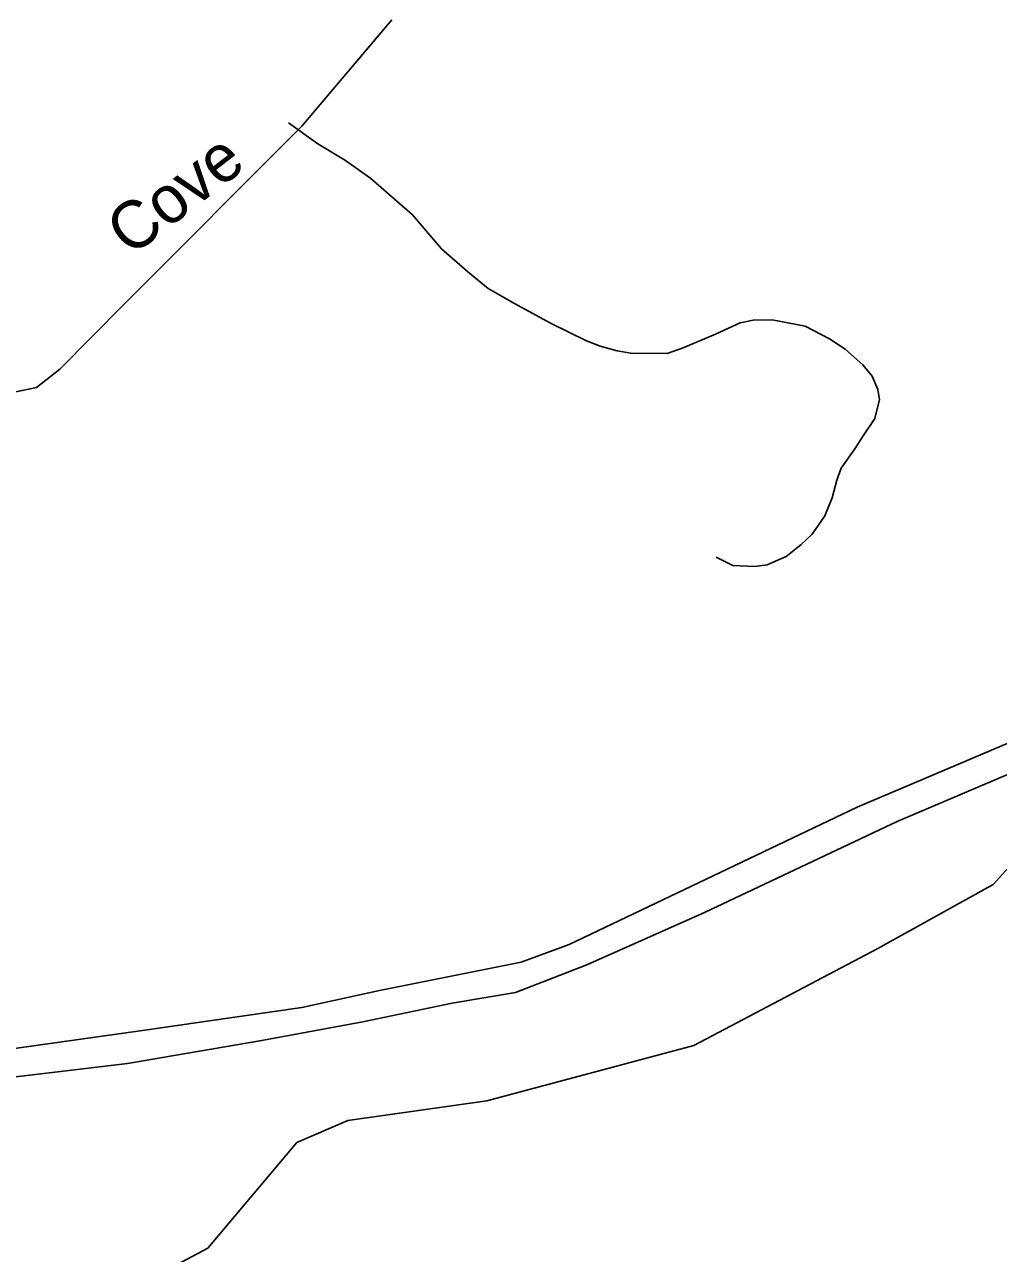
# Model space of a CAD drawing. Extents: x 990631 to 1056237, y 535999 to 585651.
# Drawn here: x 1012942 to 1014890, y 561049 to 563508 of the extents above; entities that cross this region are included whole.
import ezdxf

# ---------------------------------------------------------------- set-up
doc = ezdxf.new("R2010")
doc.units = 0
for name, color, linetype in [('Exist Hydrographic Creek Single Shore', 7, 'Continuous'), ('Exist Road Non-System Type 51', 7, 'Continuous'), ('Exist Road Primary Interstate Divided Center Attributed', 7, 'Continuous'), ('Exist Road Secondary Type 51 Attributed', 7, 'Continuous'), ('Exist Road Secondary Type 51 Label', 7, 'Continuous')]:
    doc.layers.add(name, color=color, linetype=linetype)

msp = doc.modelspace()

# ---------------------------------------------------------------- linework, layer by layer
at = {"layer": 'Exist Hydrographic Creek Single Shore'}
msp.add_lwpolyline([(1013192.9, 560998.6), (1013308.8, 561060.2), (1013486.4, 561271.4), (1013588.8, 561315.3), (1013866.8, 561355), (1014281, 561465.4), (1014648.8, 561659.9), (1014879.7, 561787.4), (1014922.9, 561835.7)], dxfattribs=at)
msp.add_lwpolyline([(1013192.9, 560998.6), (1013308.8, 561060.2), (1013486.4, 561271.4), (1013588.8, 561315.3), (1013866.8, 561355), (1014281, 561465.4), (1014648.8, 561659.9), (1014879.7, 561787.4), (1014922.9, 561835.7)], dxfattribs=at)
at = {"layer": 'Exist Road Non-System Type 51'}
msp.add_lwpolyline([(1013470.2, 563312), (1013528.8, 563270), (1013583.7, 563236.1), (1013634.6, 563200.5), (1013718.1, 563127.5), (1013776, 563059.6), (1013828.5, 563013.9), (1013869.4, 562980.4), (1013920.5, 562950.8), (1013995.1, 562910.3), (1014066, 562875.8), (1014093.6, 562864.9), (1014127.4, 562855.8), (1014155.1, 562850.8), (1014227.3, 562850.4), (1014259.6, 562861.3), (1014324.5, 562889.2), (1014373.4, 562911.7), (1014399.5, 562916.7), (1014437.5, 562917.4), (1014503.3, 562905.2), (1014552.4, 562879.6), (1014583.8, 562858.6), (1014618.8, 562827.3), (1014637.9, 562804.7), (1014649.2, 562778.2), (1014652.4, 562758.2), (1014643.2, 562720.3), (1014619.9, 562685.2), (1014603.2, 562659.7), (1014575.8, 562620.7), (1014566.9, 562596.8), (1014557.8, 562561.2), (1014542.7, 562525.7), (1014517.3, 562488.4), (1014494.7, 562467.3), (1014465.8, 562444.2), (1014427.3, 562427.4), (1014403.2, 562424.3), (1014359.2, 562425.8), (1014325.8, 562442.9)], dxfattribs=at)
at = {"layer": 'Exist Road Primary Interstate Divided Center Attributed'}
for points in [[(1015506.3, 562324), (1014607.5, 561942.1), (1014031.5, 561667.4), (1013935.1, 561632.5), (1013652.1, 561575.3), (1013496.8, 561541.7), (1013177.7, 561495.5), (1012669.8, 561424.2), (1011360.6, 561298.9), (1010137, 561179.8), (1009953.5, 561170.4), (1009711.1, 561180.1), (1009453.8, 561205.2), (1009321.2, 561224), (1009195.3, 561253.5), (1008920.7, 561333.9), (1008789.5, 561384.8), (1008509.5, 561509.4), (1008004.5, 561806.9)], [(1015506.3, 562324), (1014607.5, 561942.1), (1014031.5, 561667.4), (1013935.1, 561632.5), (1013652.1, 561575.3), (1013496.8, 561541.7), (1013177.7, 561495.5), (1012669.8, 561424.2), (1011360.6, 561298.9), (1010137, 561179.8), (1009953.5, 561170.4), (1009711.1, 561180.1), (1009453.8, 561205.2), (1009321.2, 561224), (1009195.3, 561253.5), (1008920.7, 561333.9), (1008789.5, 561384.8), (1008509.5, 561509.4), (1008004.5, 561806.9)], [(1010363.4, 561148.9), (1011009, 561206.6), (1011666.5, 561281.5), (1012170.2, 561323.4), (1012644.6, 561369.6), (1013148.1, 561429.6), (1013412.8, 561474.6), (1013618.3, 561512.6), (1013797.6, 561550.2), (1013924.1, 561571.6), (1014066.9, 561627.1), (1014302.1, 561731.7), (1014687.9, 561913.9), (1015077.7, 562080.1)], [(1010363.4, 561148.9), (1011009, 561206.6), (1011666.5, 561281.5), (1012170.2, 561323.4), (1012644.6, 561369.6), (1013148.1, 561429.6), (1013412.8, 561474.6), (1013618.3, 561512.6), (1013797.6, 561550.2), (1013924.1, 561571.6), (1014066.9, 561627.1), (1014302.1, 561731.7), (1014687.9, 561913.9), (1015077.7, 562080.1)]]:
    msp.add_lwpolyline(points, dxfattribs=at)
at = {"layer": 'Exist Road Secondary Type 51 Attributed'}
msp.add_lwpolyline([(1012885.6, 562765.2), (1012965.5, 562782.4), (1013012.3, 562818.6), (1013140.5, 562948.5), (1013496.7, 563304.9), (1013676.3, 563517.8)], dxfattribs=at)

# ---------------------------------------------------------------- texts
at = {"layer": 'Exist Road Secondary Type 51 Label'}
msp.add_text('Cove', height=95, rotation=37.7213, dxfattribs=at).set_placement((1013153.9, 563042.1))
msp.add_text('Cove', height=95, rotation=37.7213, dxfattribs=at).set_placement((1013153.9, 563042.1))

doc.saveas('drawing.dxf')
